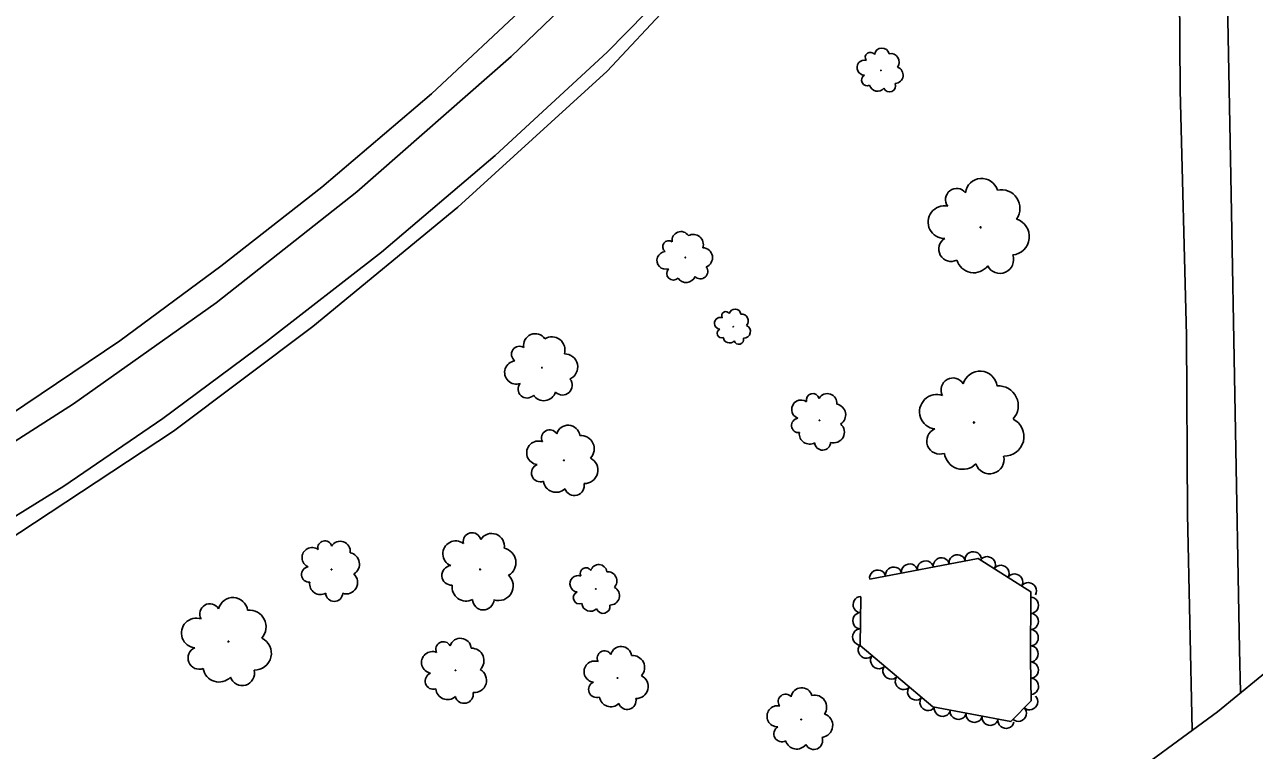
# Model space of a CAD drawing. Extents: x 1722896 to 1754269, y 648279 to 666297.
# Drawn here: x 1753205 to 1753508.8, y 653605.1 to 653784.3 of the extents above; entities that cross this region are included whole.
import ezdxf

# ---------------------------------------------------------------- set-up
doc = ezdxf.new("R2010")
doc.units = 0
for name, color, linetype in [('DESIGN - CENTERLINE - Proposed', 7, 'Continuous'), ('SURVEY - CENTERLINE - Preliminary Text', 7, 'Continuous'), ('SURVEY - VEGETATION - Features with Text', 7, 'Continuous')]:
    doc.layers.add(name, color=color, linetype=linetype)

msp = doc.modelspace()

# ---------------------------------------------------------------- linework, layer by layer
at = {"layer": 'DESIGN - CENTERLINE - Proposed'}
msp.add_lwpolyline([(1753803.42, 653971.84), (1753763.63, 653988.47), (1753750.98, 653959.18), (1753737.03, 653929.59), (1753718.83, 653892.06), (1753701.67, 653861), (1753687.98, 653836.77), (1753672.92, 653812.39), (1753654.54, 653783.27), (1753640.3, 653762.52), (1753620.08, 653735.32), (1753596.54, 653706.74), (1753573.23, 653680.87), (1753547.04, 653655), (1753524.85, 653635.15), (1753499.68, 653614.58), (1753473.41, 653595.32)], dxfattribs=at)
at = {"layer": 'SURVEY - CENTERLINE - Preliminary Text'}
for points in [[(1753505.36, 653619.41), (1753505.13, 653629.96), (1753504.06, 653688.43), (1753502.99, 653746.85), (1753501.8, 653807.07), (1753500.64, 653857.12), (1753499.96, 653910.03), (1753499.65, 653956.39), (1753499.65, 653956.67)], [(1752918.41, 653547.92), (1752958.46, 653563.56), (1753004.48, 653581.64), (1753045.32, 653598.88), (1753079.85, 653614.17), (1753116.9, 653632.45), (1753151.8, 653650.82), (1753183.79, 653669.36), (1753217.1, 653690.62), (1753252.34, 653715.57), (1753287.08, 653743), (1753325.17, 653776.39), (1753355.31, 653805.37), (1753382.08, 653833.88), (1753411.42, 653868.19), (1753437.93, 653903.19), (1753463.52, 653941.2)], [(1753488.12, 653937.76), (1753488.16, 653932.92), (1753489.27, 653881.03), (1753490.06, 653828.12), (1753490.5, 653768.06), (1753492.03, 653707.54), (1753492.26, 653663.38), (1753493.45, 653610.02)], [(1752921.9, 653535.19), (1752954.25, 653547.52), (1752994.51, 653562.99), (1753033.16, 653578.12), (1753067.02, 653592), (1753093.25, 653603.56), (1753116.3, 653614.85), (1753143.05, 653628.56), (1753170.06, 653643.46), (1753191.4, 653655.9), (1753214.68, 653670.29), (1753239.15, 653687.02), (1753264.79, 653706.03), (1753293.19, 653728.08), (1753321.22, 653751.99), (1753348.89, 653777.43), (1753377.96, 653807.09), (1753403.08, 653834.81), (1753431.09, 653868.14), (1753449.22, 653891.7), (1753463.63, 653911.61)], [(1753448.79, 653885.02), (1753431.63, 653865.07), (1753404.89, 653832.65), (1753380.08, 653806.12), (1753348.93, 653772.74), (1753312.03, 653739.21), (1753276.2, 653709.73), (1753241.75, 653683.9), (1753199.94, 653656.28), (1753168.42, 653637.83), (1753143.02, 653624.01), (1753114.25, 653609.26), (1753083.69, 653594.58)], [(1752916.49, 653553.91), (1752963.72, 653572.2), (1753014.05, 653593.02), (1753045.82, 653606.21), (1753082.96, 653623.23), (1753116.64, 653639.78), (1753151.88, 653658.58), (1753177.69, 653673.36), (1753201.25, 653687.87), (1753228.53, 653706.2), (1753253.45, 653724.63), (1753278.42, 653744.14), (1753305.48, 653767.16), (1753329.68, 653789.75), (1753363.83, 653823.41), (1753378.83, 653840.01), (1753397.22, 653861.21)]]:
    msp.add_lwpolyline(points, dxfattribs=at)
at = {"layer": 'SURVEY - VEGETATION - Features with Text'}
msp.add_lwpolyline([(1753413.79, 653647.33), (1753440.53, 653652.47), (1753453.58, 653644.21), (1753453.52, 653627.62), (1753453.66, 653617.3), (1753448.66, 653612.15), (1753429.38, 653615.78), (1753411.41, 653630.99), (1753411.58, 653643.01)], dxfattribs=at)
for centre, radius in [((1753416.55, 653772.95), 0.0644), ((1753441.17, 653734.23), 0.141), ((1753368.24, 653726.76), 0.0762), ((1753380.06, 653709.67), 0.0511), ((1753332.81, 653699.56), 0.1), ((1753401.37, 653686.55), 0.0819), ((1753439.55, 653686.04), 0.149), ((1753338.23, 653676.69), 0.102), ((1753280.8, 653649.71), 0.0872), ((1753317.52, 653649.75), 0.111), ((1753346.11, 653644.92), 0.0708), ((1753255.34, 653631.92), 0.128), ((1753311.46, 653624.81), 0.0939), ((1753351.48, 653622.94), 0.0914), ((1753396.83, 653612.69), 0.0913)]:
    msp.add_circle(centre, radius, dxfattribs=at)
for centre, radius, start, end in [((1753413.94, 653776.17), 1.27, 36.3196, 215.0652), ((1753416.79, 653776.63), 1.85, 14.2034, 170.9923), ((1753418.97, 653775.03), 2.1, 323.2562, 100.7804), ((1753412.47, 653773.66), 1.84, 76.3403, 269.7599), ((1753413.14, 653770.59), 1.4, 118.9589, 296.2781), ((1753419.94, 653771.8), 2.09, 274.152, 69.9905), ((1753415.69, 653769.82), 1.99, 194.246, 321.0916), ((1753418.64, 653769.21), 1.54, 204.4049, 19.4052), ((1753435.27, 653741.07), 2.76, 38.0247, 216.7703), ((1753441.44, 653742.26), 4.03, 15.9085, 172.6974), ((1753446.3, 653738.9), 4.59, 324.9613, 102.4855), ((1753432.22, 653735.49), 4.02, 78.0454, 271.465), ((1753448.63, 653731.93), 4.56, 275.8571, 71.6956), ((1753367.14, 653730.99), 2.18, 32.383, 189.1719), ((1753370.19, 653729.98), 2.49, 341.4358, 118.96), ((1753433.89, 653728.84), 3.06, 120.664, 297.9832), ((1753364.12, 653729.42), 1.5, 54.4992, 233.2448), ((1753372.47, 653726.72), 2.47, 292.3316, 88.1701), ((1753363.39, 653726.04), 2.18, 94.5199, 287.9396), ((1753439.49, 653727.33), 4.33, 195.9511, 322.7967), ((1753445.96, 653726.19), 3.36, 206.11, 21.1103), ((1753365.28, 653722.84), 1.66, 137.1385, 314.4577), ((1753371.96, 653723.32), 1.82, 222.5845, 37.5848), ((1753368.42, 653722.92), 2.35, 212.4256, 339.2713), ((1753378.23, 653712.4), 1.01, 31.0413, 209.787), ((1753380.51, 653712.56), 1.47, 8.9252, 165.7141), ((1753376.88, 653710.52), 1.46, 71.062, 264.4817), ((1753382.12, 653711.13), 1.67, 317.9779, 95.5021), ((1753331.16, 653705.07), 2.88, 34.5174, 191.3063), ((1753335.22, 653703.9), 3.28, 343.5701, 121.0943), ((1753377.19, 653708.04), 1.11, 113.6807, 290.9998), ((1753382.65, 653708.51), 1.66, 268.8737, 64.7122), ((1753327.25, 653702.86), 1.98, 56.6335, 235.3792), ((1753379.14, 653707.25), 1.58, 188.9677, 315.8134), ((1753381.43, 653706.55), 1.22, 199.1266, 14.1269), ((1753326.46, 653698.38), 2.87, 96.6542, 290.0739), ((1753338.38, 653699.71), 3.26, 294.4659, 90.3044), ((1753441.01, 653694.44), 4.27, 7.9921, 164.781), ((1753329.1, 653694.25), 2.19, 139.2729, 316.592), ((1753337.88, 653695.21), 2.4, 224.7188, 39.7191), ((1753434.35, 653694.09), 2.93, 30.1083, 208.8539), ((1753445.62, 653690.2), 4.86, 317.0449, 94.5691), ((1753333.24, 653694.51), 3.1, 214.5599, 341.4056), ((1753399.73, 653691.56), 1.61, 15.3683, 194.1139), ((1753403.32, 653690.81), 2.35, 353.2521, 150.041), ((1753430.34, 653688.67), 4.26, 70.1289, 263.5486), ((1753396.84, 653689.24), 2.34, 55.3889, 248.8086), ((1753405.17, 653687.91), 2.67, 302.3049, 79.8291), ((1753396.24, 653685.29), 1.78, 98.0076, 275.3268), ((1753447.05, 653682.55), 4.83, 267.9407, 63.7792), ((1753334.71, 653682.22), 2, 29.7425, 208.4881), ((1753339.26, 653682.43), 2.92, 7.6263, 164.4152), ((1753342.4, 653679.51), 3.33, 316.6791, 94.2033), ((1753398.91, 653683.22), 2.53, 173.2947, 300.1403), ((1753404.86, 653683.64), 2.66, 253.2007, 49.0392), ((1753431.11, 653681.45), 3.24, 112.7476, 290.0668), ((1753331.94, 653678.53), 2.91, 69.7632, 263.1828), ((1753402.14, 653681.15), 1.96, 183.4536, 358.4539), ((1753343.34, 653674.27), 3.3, 267.5749, 63.4134), ((1753436.77, 653679.05), 4.59, 188.0347, 314.8803), ((1753443.4, 653676.91), 3.56, 198.1936, 13.1939), ((1753332.44, 653673.59), 2.22, 112.3818, 289.701), ((1753336.3, 653671.92), 3.14, 187.6689, 314.5145), ((1753340.82, 653670.43), 2.44, 197.8278, 12.8281), ((1753315.54, 653656.62), 2.19, 13.3575, 192.1032), ((1753320.37, 653655.44), 3.18, 351.2414, 148.0303), ((1753279.17, 653655.08), 1.72, 14.1136, 192.8593), ((1753282.97, 653654.2), 2.5, 351.9975, 148.7864), ((1753311.51, 653653.61), 3.18, 53.3782, 246.7979), ((1753276.03, 653652.67), 2.49, 54.1343, 247.554), ((1753284.88, 653651.07), 2.85, 301.0502, 78.5745), ((1753322.75, 653651.42), 3.63, 300.2941, 77.8184), ((1753275.31, 653648.48), 1.9, 96.753, 274.0721), ((1753310.51, 653648.29), 2.42, 95.9969, 273.316), ((1753343.66, 653648.76), 1.39, 29.8313, 208.577), ((1753346.83, 653648.91), 2.03, 7.7152, 164.5041), ((1753278.1, 653646.22), 2.69, 172.04, 298.8857), ((1753284.45, 653646.53), 2.83, 251.9461, 47.7845), ((1753322.12, 653645.65), 3.6, 251.19, 47.0284), ((1753341.74, 653646.19), 2.02, 69.852, 263.2717), ((1753349.01, 653646.88), 2.31, 316.7679, 94.2922), ((1753281.49, 653643.94), 2.09, 182.199, 357.1992), ((1753314.03, 653645.36), 3.43, 171.2839, 298.1296), ((1753342.09, 653642.75), 1.54, 112.4707, 289.7898), ((1753349.67, 653643.24), 2.3, 267.6637, 63.5022), ((1753250.77, 653638.76), 2.51, 30.9789, 209.7245), ((1753256.48, 653639.14), 3.66, 8.8627, 165.6516), ((1753318.31, 653642.4), 2.66, 181.4429, 356.4431), ((1753344.78, 653641.6), 2.18, 187.7577, 314.6034), ((1753347.92, 653640.57), 1.69, 197.9166, 12.9169), ((1753247.4, 653634.05), 3.66, 70.9995, 264.4192), ((1753260.49, 653635.56), 4.17, 317.9154, 95.4397), ((1753261.81, 653629.02), 4.15, 268.8113, 64.6498), ((1753308.45, 653630.05), 1.85, 27.1084, 205.854), ((1753312.66, 653630.05), 2.69, 4.9922, 161.7811), ((1753248.15, 653627.87), 2.78, 113.6182, 290.9374), ((1753305.75, 653626.77), 2.69, 67.1291, 260.5488), ((1753315.42, 653627.22), 3.07, 314.045, 91.5692), ((1753348.27, 653627.86), 1.8, 30.4057, 209.1514), ((1753352.35, 653628.1), 2.62, 8.2896, 165.0785), ((1753355.19, 653625.51), 2.98, 317.3423, 94.8665), ((1753253.04, 653625.88), 3.94, 188.9053, 315.7509), ((1753345.82, 653624.52), 2.61, 70.4264, 263.8461), ((1753258.76, 653624.13), 3.06, 199.0642, 14.0645), ((1753306, 653622.19), 2.04, 109.7477, 287.0669), ((1753316.07, 653622.36), 3.05, 264.9408, 60.7793), ((1753356.09, 653620.82), 2.96, 268.2381, 64.0766), ((1753309.48, 653620.49), 2.9, 185.0348, 311.8805), ((1753313.58, 653618.93), 2.25, 195.1937, 10.194), ((1753346.32, 653620.1), 1.99, 113.0451, 290.3642), ((1753396.98, 653617.92), 2.62, 16.1189, 172.9078), ((1753349.8, 653618.64), 2.82, 188.3321, 315.1778), ((1753353.87, 653617.35), 2.19, 198.491, 13.4913), ((1753391.01, 653613.49), 2.61, 78.2557, 271.6754), ((1753392.97, 653617.13), 1.8, 38.235, 216.9807), ((1753400.15, 653615.74), 2.98, 325.1716, 102.6958), ((1753401.68, 653611.22), 2.96, 276.0674, 71.9059), ((1753392.1, 653609.17), 1.99, 120.8744, 298.1935), ((1753395.75, 653608.2), 2.82, 196.1614, 323.0071), ((1753399.96, 653607.48), 2.19, 206.3203, 21.3206)]:
    msp.add_arc(centre, radius, start, end, dxfattribs=at)
for centre, major_axis in [((1753431.47, 653650.73), (1.96, 0.38)), ((1753435.39, 653651.48), (1.96, 0.38)), ((1753439.32, 653652.24), (1.96, 0.38)), ((1753442.87, 653650.99), (1.69, -1.07)), ((1753415.75, 653647.71), (1.96, 0.38)), ((1753419.68, 653648.46), (1.96, 0.38)), ((1753423.61, 653649.22), (1.96, 0.38)), ((1753427.54, 653649.97), (1.96, 0.38)), ((1753446.25, 653648.85), (1.69, -1.07)), ((1753449.63, 653646.71), (1.69, -1.07)), ((1753453.01, 653644.57), (1.69, -1.07)), ((1753411.55, 653641.07), (0.03, 2)), ((1753453.57, 653640.89), (-0.01, -2)), ((1753411.49, 653637.07), (0.03, 2)), ((1753453.56, 653636.89), (-0.01, -2)), ((1753411.44, 653633.07), (0.03, 2)), ((1753453.54, 653632.89), (-0.01, -2)), ((1753412.88, 653629.75), (-1.53, 1.29)), ((1753415.93, 653627.16), (-1.53, 1.29)), ((1753453.53, 653628.89), (-0.01, -2)), ((1753418.98, 653624.58), (-1.53, 1.29)), ((1753453.56, 653624.89), (0.03, -2)), ((1753422.04, 653622), (-1.53, 1.29)), ((1753453.61, 653620.89), (0.03, -2)), ((1753425.09, 653619.41), (-1.53, 1.29)), ((1753428.14, 653616.83), (-1.53, 1.29)), ((1753453.37, 653617), (-1.39, -1.43)), ((1753431.72, 653615.34), (-1.97, 0.37)), ((1753435.65, 653614.6), (-1.97, 0.37)), ((1753439.58, 653613.86), (-1.97, 0.37)), ((1753443.51, 653613.12), (-1.97, 0.37)), ((1753450.58, 653614.14), (-1.39, -1.43)), ((1753447.44, 653612.38), (-1.97, 0.37))]:
    msp.add_ellipse(centre, major_axis=major_axis, ratio=0.940188, start_param=0, end_param=3.141593, dxfattribs=at)

doc.saveas('drawing.dxf')
